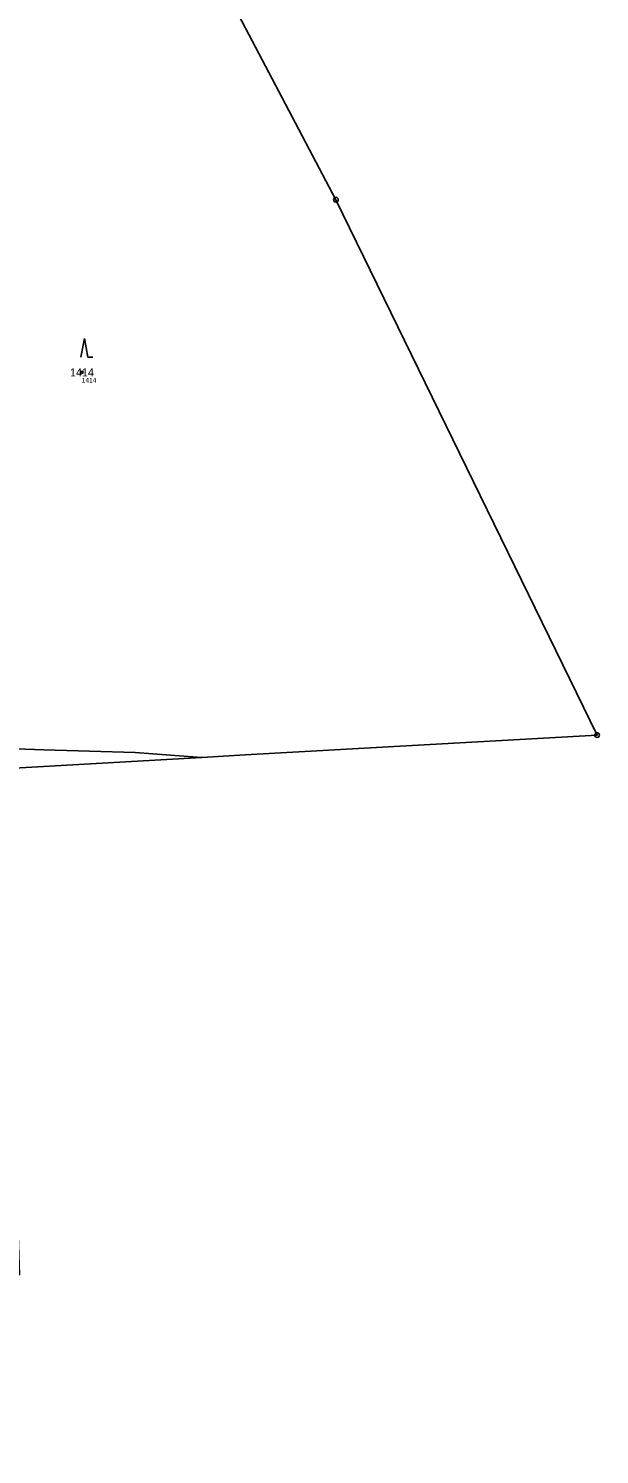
# Model space of a CAD drawing. Extents: x -653098 to -649479, y -997642 to -992666.
# Drawn here: x -649600.2 to -649478.9, y -995395.5 to -995092.5 of the extents above; entities that cross this region are included whole.
import ezdxf

# ---------------------------------------------------------------- set-up
doc = ezdxf.new("R2010")
doc.units = 0
for name, color, linetype in [('Definiční body', 7, 'Continuous'), ('Hranice parcel', 7, 'Continuous'), ('Parcelní čísla', 7, 'Continuous'), ('Polygon ku', 7, 'Continuous'), ('Polygon parcely', 7, 'Continuous'), ('Značky bodu BP', 7, 'Continuous'), ('Značky kultur', 7, 'Continuous')]:
    doc.layers.add(name, color=color, linetype=linetype)

msp = doc.modelspace()

# ---------------------------------------------------------------- linework, layer by layer
at = {"layer": 'Definiční body'}
msp.add_circle((-649588.85, -995165.54), 0.25, dxfattribs=at)
at = {"layer": 'Hranice parcel'}
for p, q in [((-649479.44, -995242.6), (-649554.15, -995246.84)), ((-649563.34, -995247.36), (-649605.71, -995249.76)), ((-649554.15, -995246.84), (-649563.34, -995247.36))]:
    msp.add_line(p, q, dxfattribs=at)
for points in [[(-649560.55, -995080.07), (-649534.91, -995128.84), (-649479.44, -995242.6)], [(-649741.66, -995249.69), (-649740.29, -995249.67), (-649738.52, -995249.64), (-649706.85, -995242.66), (-649679.55, -995242.65), (-649652.61, -995243.73), (-649596.92, -995245.71), (-649577.56, -995246.33), (-649566.27, -995247.15), (-649563.34, -995247.36)]]:
    msp.add_lwpolyline(points, dxfattribs=at)
at = {"layer": 'Polygon ku'}
msp.add_lwpolyline([(-649716.43, -995418.29), (-649710.58, -995349.25), (-649654.41, -995353.4), (-649602.1, -995357.28), (-649602.31, -995350.99), (-649604.47, -995286.8), (-649604.72, -995279.36), (-649605.71, -995249.76), (-649563.34, -995247.36), (-649554.15, -995246.84), (-649479.44, -995242.6), (-649534.91, -995128.84), (-649560.55, -995080.07)], dxfattribs=at)
at = {"layer": 'Polygon parcely'}
msp.add_lwpolyline([(-649652.61, -995243.73), (-649596.92, -995245.71), (-649577.56, -995246.33), (-649566.27, -995247.15), (-649563.34, -995247.36), (-649554.15, -995246.84), (-649479.44, -995242.6), (-649534.91, -995128.84), (-649560.55, -995080.07)], dxfattribs=at)
msp.add_lwpolyline([(-649563.34, -995247.36), (-649566.27, -995247.15), (-649577.56, -995246.33), (-649596.92, -995245.71), (-649652.61, -995243.73), (-649679.55, -995242.65), (-649706.85, -995242.66), (-649738.52, -995249.64), (-649740.29, -995249.67), (-649741.66, -995249.69), (-649745.6, -995250.68), (-649756.88, -995252.47), (-649780.12, -995256.71), (-649756.07, -995255.75), (-649756.07, -995257.34), (-649756.07, -995280.1), (-649756.07, -995281.54), (-649717.17, -995281.7), (-649644.57, -995282.79), (-649604.72, -995279.36), (-649605.71, -995249.76)], close=True, dxfattribs=at)
at = {"layer": 'Značky bodu BP'}
for centre, radius in [((-649534.91, -995128.84), 0.5), ((-649534.91, -995128.84), 0.0303), ((-649479.44, -995242.6), 0.5), ((-649479.44, -995242.6), 0.0303)]:
    msp.add_circle(centre, radius, dxfattribs=at)
at = {"layer": 'Značky kultur'}
for p, q in [((-649588.3, -995158.31), (-649589.05, -995162.31)), ((-649587.55, -995162.31), (-649588.3, -995158.31)), ((-649587.55, -995162.31), (-649586.55, -995162.31))]:
    msp.add_line(p, q, dxfattribs=at)

# ---------------------------------------------------------------- texts
at = {"layer": 'Definiční body'}
msp.add_text('1414', height=1, dxfattribs=at).set_placement((-649588.85, -995167.7))
at = {"layer": 'Parcelní čísla'}
msp.add_text('1414', height=1.7, dxfattribs=at).set_placement((-649591.36, -995166.39))

doc.saveas('drawing.dxf')
